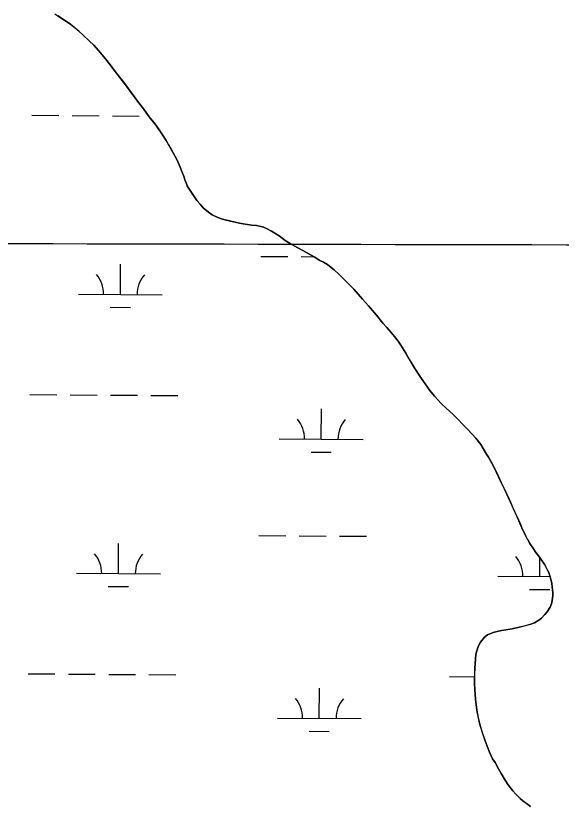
# Model space of a CAD drawing. Extents: x 3172231 to 3210228, y 940198 to 965780.
# Drawn here: x 3201442 to 3202092, y 951060 to 952000 of the extents above; entities that cross this region are included whole.
import ezdxf

# ---------------------------------------------------------------- set-up
doc = ezdxf.new("R2010")
doc.units = 0
for name, color, linetype in [('V-GRID-MAJR', 7, 'Continuous'), ('V-SITE-VEGE', 7, 'Continuous'), ('V-TOPO-SHOR', 7, 'Continuous'), ('V-WETL-SWMP', 7, 'Continuous')]:
    doc.layers.add(name, color=color, linetype=linetype)

msp = doc.modelspace()

# ---------------------------------------------------------------- linework, layer by layer
at = {"layer": 'V-GRID-MAJR'}
msp.add_spline([(3176504.317, 951793.007), (3181720.753, 951778.211), (3186937.193, 951764.175), (3192153.634, 951750.897), (3197370.077, 951738.379), (3202586.522, 951726.618), (3207802.969, 951715.617)], degree=3, dxfattribs=at)
at = {"layer": 'V-SITE-VEGE'}
for p, q in [((3201503.325, 951992.952), (3201491.881, 952000.444)), ((3201507.196, 951990.062), (3201503.325, 951992.952)), ((3201517.286, 951981.735), (3201507.196, 951990.062)), ((3201521.827, 951977.66), (3201517.286, 951981.735)), ((3201529.22, 951970.697), (3201521.827, 951977.66)), ((3201534.598, 951965.265), (3201529.22, 951970.697)), ((3201540.31, 951959.156), (3201534.598, 951965.265)), ((3201548.871, 951948.98), (3201540.31, 951959.156)), ((3201576.218, 951913.371), (3201548.871, 951948.98)), ((3201586.951, 951898.621), (3201576.218, 951913.371)), ((3201592.655, 951890.995), (3201586.951, 951898.621)), ((3201600.875, 951880.144), (3201592.655, 951890.995)), ((3201609.096, 951869.632), (3201600.875, 951880.144)), ((3201616.641, 951858.614), (3201609.096, 951869.632)), ((3201620.997, 951851.837), (3201616.641, 951858.614)), ((3201631.206, 951833.712), (3201620.997, 951851.837)), ((3201633.881, 951828.295), (3201631.206, 951833.712)), ((3201637.555, 951820.001), (3201633.881, 951828.295)), ((3201639.724, 951814.754), (3201637.555, 951820.001)), ((3201642.225, 951808.325), (3201639.724, 951814.754)), ((3201643.39, 951804.94), (3201642.225, 951808.325)), ((3201644.891, 951801.386), (3201643.39, 951804.94)), ((3201645.886, 951798.003), (3201644.891, 951801.386)), ((3201648.068, 951794.784), (3201645.886, 951798.003)), ((3201650.245, 951791.224), (3201648.068, 951794.784)), ((3201657.619, 951780.378), (3201650.245, 951791.224)), ((3201661.314, 951775.969), (3201657.619, 951780.378)), ((3201665.174, 951771.725), (3201661.314, 951775.969)), ((3201671.228, 951766.46), (3201665.174, 951771.725)), ((3201675.605, 951763.398), (3201671.228, 951766.46)), ((3201682.683, 951760.154), (3201675.605, 951763.398)), ((3201687.907, 951758.268), (3201682.683, 951760.154)), ((3201704.607, 951754.129), (3201687.907, 951758.268)), ((3201710.511, 951752.916), (3201704.607, 951754.129)), ((3201722.662, 951751.165), (3201710.511, 951752.916)), ((3201728.738, 951750.629), (3201722.662, 951751.165)), ((3201736.836, 951748.56), (3201728.738, 951750.629)), ((3201740.543, 951747.022), (3201736.836, 951748.56)), ((3201746.607, 951743.782), (3201740.543, 951747.022)), ((3201755.528, 951738.163), (3201746.607, 951743.782)), ((3201762.934, 951732.889), (3201755.528, 951738.163)), ((3201768.658, 951729.313), (3201762.934, 951732.889)), ((3201777.751, 951723.863), (3201768.658, 951729.313)), ((3201783.983, 951720.621), (3201777.751, 951723.863)), ((3201797.287, 951713.292), (3201783.983, 951720.621)), ((3201804.191, 951709.034), (3201797.287, 951713.292)), ((3201808.401, 951706.818), (3201804.191, 951709.034)), ((3201813.118, 951704.092), (3201808.401, 951706.818)), ((3201815.639, 951702.22), (3201813.118, 951704.092)), ((3201821.021, 951697.631), (3201815.639, 951702.22)), ((3201826.905, 951692.367), (3201821.021, 951697.631)), ((3201844.549, 951674.713), (3201826.905, 951692.367)), ((3201854.959, 951662.837), (3201844.549, 951674.713)), ((3201862.18, 951654.862), (3201854.959, 951662.837)), ((3201871.58, 951643.668), (3201862.18, 951654.862)), ((3201879.301, 951634.171), (3201871.58, 951643.668)), ((3201883.835, 951628.912), (3201879.301, 951634.171)), ((3201891.558, 951620.259), (3201883.835, 951628.912)), ((3201897.264, 951612.798), (3201891.558, 951620.259)), ((3201900.617, 951607.883), (3201897.264, 951612.798)), ((3201906.48, 951598.565), (3201900.617, 951607.883)), ((3201917.195, 951580.102), (3201906.48, 951598.565)), ((3201922.221, 951572.307), (3201917.195, 951580.102)), ((3201935.302, 951553.83), (3201922.221, 951572.307)), ((3201940.504, 951547.387), (3201935.302, 951553.83)), ((3201948.732, 951538.394), (3201940.504, 951547.387)), ((3201954.616, 951532.789), (3201948.732, 951538.394)), ((3201962.853, 951525.318), (3201954.616, 951532.789)), ((3201979.655, 951508.342), (3201962.853, 951525.318)), ((3201990.069, 951497.142), (3201979.655, 951508.342)), ((3201995.775, 951489.683), (3201990.069, 951497.142)), ((3201998.79, 951484.77), (3201995.775, 951489.683)), ((3202002.472, 951478.333), (3201998.79, 951484.77)), ((3202004.987, 951474.605), (3202002.472, 951478.333)), ((3202006.49, 951471.726), (3202004.987, 951474.605)), ((3202011.848, 951462.24), (3202006.49, 951471.726)), ((3202020.031, 951444.465), (3202011.848, 951462.24)), ((3202024.046, 951436.506), (3202020.031, 951444.465)), ((3202031.398, 951421.099), (3202024.046, 951436.506)), ((3202038.572, 951404.175), (3202031.398, 951421.099)), ((3202044.921, 951390.461), (3202038.572, 951404.175)), ((3202049.097, 951381.151), (3202044.921, 951390.461)), ((3202054.114, 951371.837), (3202049.097, 951381.151)), ((3202058.472, 951365.228), (3202054.114, 951371.837)), ((3202061.493, 951360.991), (3202058.472, 951365.228)), ((3202066.019, 951355.055), (3202061.493, 951360.991)), ((3202072.225, 951346.243), (3202066.019, 951355.055)), ((3202076.739, 951337.099), (3202072.225, 951346.243)), ((3202078.07, 951333.377), (3202076.739, 951337.099)), ((3202079.399, 951329.148), (3202078.07, 951333.377)), ((3202080.556, 951324.243), (3202079.399, 951329.148)), ((3202081.041, 951320.02), (3202080.556, 951324.243)), ((3202081.678, 951312.924), (3202081.041, 951320.02)), ((3202079.925, 951299.927), (3202080.959, 951303.806)), ((3202080.959, 951303.806), (3202081.494, 951309.549)), ((3202081.494, 951309.549), (3202081.678, 951312.924)), ((3202074.811, 951290.496), (3202078.385, 951295.883)), ((3202078.385, 951295.883), (3202079.925, 951299.927)), ((3202068.184, 951282.761), (3202072.262, 951287.299)), ((3202072.262, 951287.299), (3202074.811, 951290.496)), ((3202041.613, 951271.919), (3202055.48, 951275.562)), ((3202055.48, 951275.562), (3202059.879, 951277.229)), ((3202059.879, 951277.229), (3202065.133, 951280.242)), ((3202065.133, 951280.242), (3202068.184, 951282.761)), ((3202010.506, 951265.828), (3202015.411, 951266.985)), ((3202015.411, 951266.985), (3202020.652, 951267.972)), ((3202020.652, 951267.972), (3202033.327, 951269.934)), ((3202033.327, 951269.934), (3202041.613, 951271.919)), ((3201995.417, 951254.083), (3202000.344, 951259.969)), ((3202000.344, 951259.969), (3202003.905, 951262.822)), ((3202003.905, 951262.822), (3202010.506, 951265.828)), ((3201989.938, 951239.923), (3201992.857, 951249.028)), ((3201992.857, 951249.028), (3201995.417, 951254.083)), ((3201988.672, 951223.209), (3201989.938, 951239.923)), ((3201988.24, 951204.974), (3201988.672, 951223.209)), ((3201988.541, 951197.71), (3201988.24, 951204.974)), ((3201989.328, 951186.22), (3201988.541, 951197.71)), ((3201990.952, 951173.375), (3201989.328, 951186.22)), ((3201994.577, 951155.961), (3201990.952, 951173.375)), ((3202000.895, 951136.675), (3201994.577, 951155.961)), ((3202003.23, 951130.416), (3202000.895, 951136.675)), ((3202006.232, 951123.14), (3202003.23, 951130.416)), ((3202007.735, 951119.753), (3202006.232, 951123.14)), ((3202009.908, 951115.349), (3202007.735, 951119.753)), ((3202012.757, 951110.944), (3202009.908, 951115.349)), ((3202016.769, 951103.156), (3202012.757, 951110.944)), ((3202019.95, 951097.567), (3202016.769, 951103.156)), ((3202024.807, 951089.604), (3202019.95, 951097.567)), ((3202028.496, 951084.181), (3202024.807, 951089.604)), ((3202034.034, 951077.058), (3202028.496, 951084.181)), ((3202037.726, 951072.986), (3202034.034, 951077.058)), ((3202042.936, 951067.893), (3202037.726, 951072.986)), ((3202045.963, 951065.175), (3202042.936, 951067.893)), ((3202055.218, 951058.542), (3202045.963, 951065.175))]:
    msp.add_line(p, q, dxfattribs=at)
at = {"layer": 'V-TOPO-SHOR'}
for points in [[(3201488.174, 952002.658), (3201491.881, 952000.444), (3201498.445, 951996.188), (3201503.325, 951992.952), (3201507.196, 951990.062), (3201513.252, 951985.135), (3201517.286, 951981.735), (3201521.827, 951977.66), (3201529.22, 951970.697), (3201534.598, 951965.265), (3201540.31, 951959.156), (3201548.871, 951948.98), (3201554.574, 951941.519), (3201563.131, 951930.328), (3201571.186, 951919.984), (3201576.218, 951913.371), (3201582.759, 951904.388)], [(3201582.759, 951904.388), (3201586.951, 951898.623), (3201592.655, 951890.995), (3201596.177, 951886.417), (3201600.875, 951880.144), (3201606.579, 951872.853), (3201609.096, 951869.632), (3201612.619, 951864.547), (3201616.641, 951858.614), (3201620.997, 951851.837), (3201623.844, 951846.756), (3201626.856, 951841.505), (3201631.206, 951833.712), (3201633.881, 951828.295), (3201637.555, 951820.001), (3201639.724, 951814.754), (3201642.225, 951808.325), (3201643.39, 951804.94), (3201644.891, 951801.386), (3201645.886, 951798.003), (3201648.068, 951794.784), (3201650.245, 951791.224), (3201654.435, 951784.955), (3201657.619, 951780.378), (3201661.314, 951775.969), (3201665.177, 951771.725), (3201671.228, 951766.46), (3201675.605, 951763.398), (3201682.681, 951760.154), (3201687.907, 951758.268), (3201696.003, 951756.199), (3201704.607, 951754.129), (3201710.511, 951752.916), (3201717.937, 951751.866), (3201722.662, 951751.165), (3201728.738, 951750.629), (3201732.113, 951749.767), (3201736.836, 951748.56), (3201740.543, 951747.022), (3201746.607, 951743.782), (3201755.528, 951738.163), (3201762.934, 951732.889), (3201768.658, 951729.313), (3201777.751, 951723.863), (3201783.981, 951720.621), (3201792.234, 951716.02), (3201797.287, 951713.292), (3201804.191, 951709.034), (3201808.401, 951706.818), (3201813.116, 951704.092), (3201815.639, 951702.22), (3201821.021, 951697.633), (3201826.905, 951692.367), (3201837.155, 951682.183), (3201844.549, 951674.713), (3201854.959, 951662.837), (3201862.18, 951654.862), (3201871.58, 951643.668), (3201879.301, 951634.171), (3201883.835, 951628.912), (3201888.538, 951623.653), (3201891.558, 951620.259), (3201897.264, 951612.798), (3201900.617, 951607.883), (3201906.48, 951598.565), (3201910.666, 951591.45), (3201917.195, 951580.102), (3201922.221, 951572.307), (3201930.27, 951560.949), (3201935.302, 951553.83), (3201940.504, 951547.387), (3201948.732, 951538.394), (3201954.616, 951532.789), (3201962.853, 951525.318), (3201967.893, 951520.225), (3201974.951, 951513.096), (3201979.655, 951508.342), (3201985.871, 951501.723), (3201990.069, 951497.142), (3201995.775, 951489.683), (3201998.79, 951484.77), (3202002.472, 951478.333), (3202004.987, 951474.603), (3202006.49, 951471.726), (3202008.165, 951468.846), (3202011.848, 951462.24), (3202014.854, 951455.807), (3202020.031, 951444.465), (3202024.046, 951436.506), (3202029.727, 951424.655), (3202031.398, 951421.099), (3202035.736, 951410.775), (3202038.572, 951404.175), (3202042.582, 951395.54), (3202044.921, 951390.461), (3202049.097, 951381.151), (3202051.605, 951376.41), (3202054.114, 951371.837), (3202058.472, 951365.228), (3202061.491, 951360.991), (3202066.019, 951355.055)], [(3202066.019, 951355.055), (3202068.704, 951351.326), (3202072.225, 951346.243), (3202075.399, 951339.808), (3202076.739, 951337.099), (3202078.07, 951333.377), (3202079.399, 951329.148), (3202080.556, 951324.243), (3202081.041, 951320.02), (3202081.68, 951312.924), (3202081.494, 951309.547), (3202080.959, 951303.806), (3202079.925, 951299.927), (3202078.385, 951295.883), (3202074.811, 951290.496), (3202072.262, 951287.299), (3202068.184, 951282.761), (3202065.133, 951280.242), (3202059.881, 951277.229), (3202055.48, 951275.562), (3202047.364, 951273.41), (3202041.613, 951271.919), (3202033.327, 951269.934), (3202028.426, 951269.113), (3202020.652, 951267.972), (3202015.411, 951266.985), (3202010.506, 951265.828), (3202003.905, 951262.822), (3202000.344, 951259.969), (3201995.417, 951254.083), (3201992.857, 951249.028), (3201989.938, 951239.923), (3201989.4, 951233.509), (3201988.672, 951223.209), (3201988.466, 951215.949), (3201988.24, 951204.974), (3201988.541, 951197.71), (3201989.328, 951186.22), (3201990.952, 951173.375), (3201992.762, 951164.585), (3201994.577, 951155.961), (3201997.237, 951147.673), (3202000.897, 951136.675), (3202003.23, 951130.416), (3202006.232, 951123.138), (3202007.735, 951119.753), (3202009.908, 951115.349), (3202012.757, 951110.944), (3202016.769, 951103.156), (3202019.952, 951097.567), (3202024.807, 951089.604), (3202028.496, 951084.181), (3202034.034, 951077.058), (3202037.726, 951072.986), (3202042.936, 951067.893), (3202045.963, 951065.175), (3202050.002, 951062.284), (3202055.218, 951058.542)]]:
    msp.add_lwpolyline(points, dxfattribs=at)
at = {"layer": 'V-WETL-SWMP'}
for p, q in [((3201488.175, 952002.657), (3201491.88, 952000.443)), ((3201491.88, 952000.443), (3201498.445, 951996.187)), ((3201498.445, 951996.187), (3201503.326, 951992.953)), ((3201503.326, 951992.953), (3201507.196, 951990.063)), ((3201507.196, 951990.063), (3201513.251, 951985.134)), ((3201513.251, 951985.134), (3201517.287, 951981.735)), ((3201517.287, 951981.735), (3201521.826, 951977.659)), ((3201521.826, 951977.659), (3201529.221, 951970.697)), ((3201529.221, 951970.697), (3201534.598, 951965.265)), ((3201534.598, 951965.265), (3201540.309, 951959.156)), ((3201540.309, 951959.156), (3201548.871, 951948.979)), ((3201548.871, 951948.979), (3201554.575, 951941.518)), ((3201554.575, 951941.518), (3201563.131, 951930.328)), ((3201563.131, 951930.328), (3201571.185, 951919.985)), ((3201571.185, 951919.985), (3201576.218, 951913.372)), ((3201576.218, 951913.372), (3201582.759, 951904.388)), ((3201582.759, 951904.388), (3201586.952, 951898.624)), ((3201586.952, 951898.624), (3201592.655, 951890.995)), ((3201592.655, 951890.995), (3201596.178, 951886.417)), ((3201460.99, 951881.862), (3201492.989, 951881.644)), ((3201508.989, 951881.535), (3201540.988, 951881.317)), ((3201556.988, 951881.209), (3201588.987, 951880.991)), ((3201596.178, 951886.417), (3201600.875, 951880.144)), ((3201600.875, 951880.144), (3201606.58, 951872.853)), ((3201606.58, 951872.853), (3201609.097, 951869.631)), ((3201609.097, 951869.631), (3201612.618, 951864.546)), ((3201612.618, 951864.546), (3201616.641, 951858.614)), ((3201616.641, 951858.614), (3201620.998, 951851.837)), ((3201620.998, 951851.837), (3201623.843, 951846.755)), ((3201623.843, 951846.755), (3201626.856, 951841.504)), ((3201626.856, 951841.504), (3201631.207, 951833.713)), ((3201631.207, 951833.713), (3201633.882, 951828.295)), ((3201633.882, 951828.295), (3201637.555, 951820.001)), ((3201637.555, 951820.001), (3201639.724, 951814.754)), ((3201639.724, 951814.754), (3201642.224, 951808.324)), ((3201642.224, 951808.324), (3201643.389, 951804.94)), ((3201643.389, 951804.94), (3201644.891, 951801.386)), ((3201644.891, 951801.386), (3201645.887, 951798.003)), ((3201645.887, 951798.003), (3201648.067, 951794.783)), ((3201648.067, 951794.783), (3201650.244, 951791.225)), ((3201650.244, 951791.225), (3201654.434, 951784.955)), ((3201654.434, 951784.955), (3201657.62, 951780.378)), ((3201657.62, 951780.378), (3201661.313, 951775.968)), ((3201661.313, 951775.968), (3201665.176, 951771.726)), ((3201665.176, 951771.726), (3201671.229, 951766.46)), ((3201671.229, 951766.46), (3201675.604, 951763.398)), ((3201675.604, 951763.398), (3201682.681, 951760.153)), ((3201682.681, 951760.153), (3201687.907, 951758.268)), ((3201687.907, 951758.268), (3201696.003, 951756.2)), ((3201696.003, 951756.2), (3201704.606, 951754.129)), ((3201704.606, 951754.129), (3201710.511, 951752.917)), ((3201710.511, 951752.917), (3201717.937, 951751.866)), ((3201717.937, 951751.866), (3201722.662, 951751.166)), ((3201722.662, 951751.166), (3201728.739, 951750.629)), ((3201728.739, 951750.629), (3201732.113, 951749.767)), ((3201732.113, 951749.767), (3201736.836, 951748.561)), ((3201736.836, 951748.561), (3201740.543, 951747.022)), ((3201740.543, 951747.022), (3201746.607, 951743.782)), ((3201746.607, 951743.782), (3201755.529, 951738.163)), ((3201755.529, 951738.163), (3201762.933, 951732.889)), ((3201762.933, 951732.889), (3201768.658, 951729.314)), ((3201768.658, 951729.314), (3201777.75, 951723.863)), ((3201777.75, 951723.863), (3201783.982, 951720.622)), ((3201783.982, 951720.622), (3201792.234, 951716.02)), ((3201733.76, 951713.827), (3201765.76, 951713.61)), ((3201781.759, 951713.501), (3201797.094, 951713.396)), ((3201792.234, 951716.02), (3201797.287, 951713.292)), ((3201797.287, 951713.292), (3201804.19, 951709.034)), ((3201804.19, 951709.034), (3201808.401, 951706.817)), ((3201566.384, 951668.536), (3201566.629, 951704.535)), ((3201808.401, 951706.817), (3201813.116, 951704.091)), ((3201813.116, 951704.091), (3201815.639, 951702.22)), ((3201815.639, 951702.22), (3201821.021, 951697.633)), ((3201821.021, 951697.633), (3201826.905, 951692.367)), ((3201826.905, 951692.367), (3201837.155, 951682.182)), ((3201837.155, 951682.182), (3201844.548, 951674.713)), ((3201844.548, 951674.713), (3201854.959, 951662.837)), ((3201516.385, 951668.876), (3201616.383, 951668.195)), ((3201854.959, 951662.837), (3201862.18, 951654.863)), ((3201554.279, 951653.187), (3201578.279, 951653.023)), ((3201862.18, 951654.863), (3201871.581, 951643.668)), ((3201871.581, 951643.668), (3201879.301, 951634.171)), ((3201879.301, 951634.171), (3201883.835, 951628.912)), ((3201883.835, 951628.912), (3201888.537, 951623.652)), ((3201888.537, 951623.652), (3201891.559, 951620.259)), ((3201891.559, 951620.259), (3201897.264, 951612.799)), ((3201897.264, 951612.799), (3201900.616, 951607.884)), ((3201900.616, 951607.884), (3201906.48, 951598.565)), ((3201906.48, 951598.565), (3201910.666, 951591.45)), ((3201910.666, 951591.45), (3201917.195, 951580.101)), ((3201917.195, 951580.101), (3201922.222, 951572.307)), ((3201922.222, 951572.307), (3201930.27, 951560.95)), ((3201930.27, 951560.95), (3201935.301, 951553.831)), ((3201458.725, 951549.195), (3201490.725, 951548.977)), ((3201506.724, 951548.868), (3201538.723, 951548.65)), ((3201554.723, 951548.541), (3201586.722, 951548.323)), ((3201602.722, 951548.215), (3201634.721, 951547.997)), ((3201935.301, 951553.831), (3201940.503, 951547.387)), ((3201940.503, 951547.387), (3201948.733, 951538.394)), ((3201805.688, 951496.09), (3201805.933, 951532.089)), ((3201948.733, 951538.394), (3201954.616, 951532.79)), ((3201954.616, 951532.79), (3201962.853, 951525.317)), ((3201962.853, 951525.317), (3201967.894, 951520.225)), ((3201967.894, 951520.225), (3201974.951, 951513.095)), ((3201974.951, 951513.095), (3201979.655, 951508.342)), ((3201979.655, 951508.342), (3201985.871, 951501.724)), ((3201985.871, 951501.724), (3201990.069, 951497.142)), ((3201755.689, 951496.43), (3201855.687, 951495.749)), ((3201990.069, 951497.142), (3201995.774, 951489.682)), ((3201995.774, 951489.682), (3201998.789, 951484.769)), ((3201998.789, 951484.769), (3202002.471, 951478.332)), ((3201793.583, 951480.741), (3201817.583, 951480.577)), ((3202002.471, 951478.332), (3202004.986, 951474.604)), ((3202004.986, 951474.604), (3202006.491, 951471.725)), ((3202006.491, 951471.725), (3202008.165, 951468.846)), ((3202008.165, 951468.846), (3202011.847, 951462.24)), ((3202011.847, 951462.24), (3202014.854, 951455.807)), ((3202014.854, 951455.807), (3202020.032, 951444.465)), ((3202020.032, 951444.465), (3202024.045, 951436.507)), ((3202024.045, 951436.507), (3202029.726, 951424.655)), ((3202029.726, 951424.655), (3202031.397, 951421.1)), ((3202031.397, 951421.1), (3202035.736, 951410.776)), ((3202035.736, 951410.776), (3202038.573, 951404.174)), ((3202038.573, 951404.174), (3202042.582, 951395.541)), ((3202042.582, 951395.541), (3202044.921, 951390.462)), ((3202044.921, 951390.462), (3202049.096, 951381.152)), ((3201731.496, 951381.16), (3201763.495, 951380.942)), ((3201779.495, 951380.833), (3201811.494, 951380.616)), ((3201827.494, 951380.507), (3201859.493, 951380.289)), ((3202049.096, 951381.152), (3202051.605, 951376.41)), ((3201564.12, 951335.868), (3201564.365, 951371.868)), ((3202051.605, 951376.41), (3202054.115, 951371.837)), ((3202054.115, 951371.837), (3202058.472, 951365.228)), ((3202058.472, 951365.228), (3202061.491, 951360.991)), ((3202061.491, 951360.991), (3202066.02, 951355.056)), ((3202066.016, 951332.452), (3202066.168, 951354.85)), ((3202066.02, 951355.056), (3202068.704, 951351.327)), ((3202068.704, 951351.327), (3202072.224, 951346.242)), ((3202072.224, 951346.242), (3202075.4, 951339.808)), ((3201514.121, 951336.209), (3201614.118, 951335.528)), ((3202016.017, 951332.792), (3202078.387, 951332.368)), ((3202075.4, 951339.808), (3202076.738, 951337.099)), ((3202076.738, 951337.099), (3202078.07, 951333.377)), ((3202078.07, 951333.377), (3202079.399, 951329.148)), ((3202079.399, 951329.148), (3202080.556, 951324.244)), ((3202080.556, 951324.244), (3202081.042, 951320.02)), ((3201552.015, 951320.519), (3201576.014, 951320.356)), ((3202053.911, 951317.103), (3202077.911, 951316.94)), ((3202081.042, 951320.02), (3202081.681, 951312.923)), ((3202080.959, 951303.807), (3202079.926, 951299.927)), ((3202081.495, 951309.546), (3202080.959, 951303.807)), ((3202081.681, 951312.923), (3202081.495, 951309.546)), ((3202078.385, 951295.882), (3202074.811, 951290.496)), ((3202079.926, 951299.927), (3202078.385, 951295.882)), ((3202072.261, 951287.3), (3202068.185, 951282.761)), ((3202074.811, 951290.496), (3202072.261, 951287.3)), ((3202055.481, 951275.563), (3202047.364, 951273.409)), ((3202059.881, 951277.23), (3202055.481, 951275.563)), ((3202065.132, 951280.243), (3202059.881, 951277.23)), ((3202068.185, 951282.761), (3202065.132, 951280.243)), ((3202015.411, 951266.985), (3202010.507, 951265.828)), ((3202020.651, 951267.972), (3202015.411, 951266.985)), ((3202028.426, 951269.114), (3202020.651, 951267.972)), ((3202033.328, 951269.934), (3202028.426, 951269.114)), ((3202041.614, 951271.918), (3202033.328, 951269.934)), ((3202047.364, 951273.409), (3202041.614, 951271.918)), ((3202000.344, 951259.969), (3201995.416, 951254.083)), ((3202003.905, 951262.822), (3202000.344, 951259.969)), ((3202010.507, 951265.828), (3202003.905, 951262.822)), ((3201992.857, 951249.029), (3201989.939, 951239.924)), ((3201995.416, 951254.083), (3201992.857, 951249.029)), ((3201989.939, 951239.924), (3201989.4, 951233.509)), ((3201989.4, 951233.509), (3201988.672, 951223.21)), ((3201988.672, 951223.21), (3201988.466, 951215.949)), ((3201456.461, 951216.527), (3201488.46, 951216.31)), ((3201504.46, 951216.201), (3201536.459, 951215.983)), ((3201552.459, 951215.874), (3201584.458, 951215.656)), ((3201600.457, 951215.547), (3201632.457, 951215.329)), ((3201958.357, 951213.111), (3201988.404, 951212.906)), ((3201988.466, 951215.949), (3201988.241, 951204.973)), ((3201988.241, 951204.973), (3201988.541, 951197.709)), ((3201803.423, 951163.422), (3201803.668, 951199.422)), ((3201988.541, 951197.709), (3201989.327, 951186.22)), ((3201989.327, 951186.22), (3201990.951, 951173.376)), ((3201990.951, 951173.376), (3201992.763, 951164.585)), ((3201753.424, 951163.763), (3201853.422, 951163.082)), ((3201992.763, 951164.585), (3201994.577, 951155.962)), ((3201994.577, 951155.962), (3201997.237, 951147.673)), ((3201791.319, 951148.073), (3201815.318, 951147.91)), ((3201997.237, 951147.673), (3202000.897, 951136.676)), ((3202000.897, 951136.676), (3202003.229, 951130.416)), ((3202003.229, 951130.416), (3202006.232, 951123.138)), ((3202006.232, 951123.138), (3202007.735, 951119.753)), ((3202007.735, 951119.753), (3202009.908, 951115.35)), ((3202009.908, 951115.35), (3202012.757, 951110.945)), ((3202012.757, 951110.945), (3202016.77, 951103.155)), ((3202016.77, 951103.155), (3202019.951, 951097.566)), ((3202019.951, 951097.566), (3202024.808, 951089.603)), ((3202024.808, 951089.603), (3202028.496, 951084.18)), ((3202028.496, 951084.18), (3202034.033, 951077.058)), ((3202034.033, 951077.058), (3202037.727, 951072.986)), ((3202037.727, 951072.986), (3202042.937, 951067.893)), ((3202042.937, 951067.893), (3202045.963, 951065.175)), ((3202045.963, 951065.175), (3202050.002, 951062.283)), ((3202050.002, 951062.283), (3202055.218, 951058.541))]:
    msp.add_line(p, q, dxfattribs=at)
for centre, start, end in [((3201511.146, 951669.386), 358.838165, 40.381824), ((3201621.629, 951668.634), 138.838162, 180.381821), ((3201750.449, 951496.941), 358.838165, 40.381824), ((3201860.933, 951496.188), 138.838162, 180.381821), ((3201508.881, 951336.719), 358.838165, 40.381824), ((3201619.364, 951335.967), 138.838162, 180.381821), ((3202010.778, 951333.303), 358.838165, 40.381824), ((3201748.185, 951164.273), 358.838165, 40.381824), ((3201858.668, 951163.521), 138.838162, 180.381821)]:
    msp.add_arc(centre, 35.246, start, end, dxfattribs=at)

doc.saveas('drawing.dxf')
